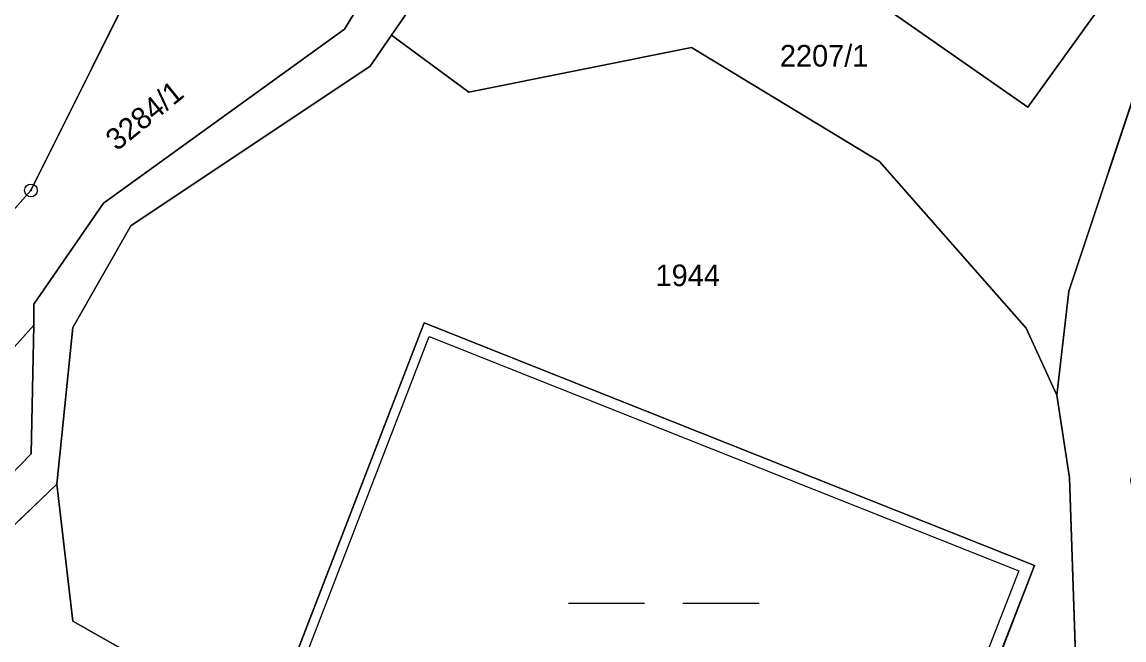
# Model space of a CAD drawing. Extents: x -689422 to -685210, y -987725 to -982160.
# Drawn here: x -686891.3 to -686804.7, y -984999.8 to -984951.2 of the extents above; entities that cross this region are included whole.
import ezdxf

# ---------------------------------------------------------------- set-up
doc = ezdxf.new("R2010")
doc.units = 0
for name, color, linetype in [('KN_Budovy', 7, 'Continuous'), ('KN_Hranice_parcel', 7, 'Continuous'), ('KN_Hranice_parcel_vnitrni_kresba', 7, 'Continuous'), ('KN_Parcelni cisla', 7, 'Continuous'), ('KN_Polygon parcely', 7, 'Continuous'), ('KN_POZEMKY_OSTATNI PLOCHA', 7, 'Continuous'), ('KN_POZEMKY_VODNI_PLOCHA', 7, 'Continuous'), ('KN_POZEMKY_ZAHRADA', 7, 'Continuous'), ('KN_POZEMKY_ZASTAVENA PLOCHA', 7, 'Continuous'), ('KN_VYUZITI_10_vodni plocha_nadrz umela', 7, 'Continuous'), ('KN_VYUZITI_17_ostatni plocha_ostatni komunikace', 7, 'Continuous'), ('KN_VYUZITI_20_ostatni plocha_sportoviste', 7, 'Continuous'), ('KN_VYUZITI_26_ostatni plocha_jina plocha', 7, 'Continuous'), ('KN_VYUZITI_27_ostatni plocha_neplodna puda', 7, 'Continuous'), ('KN_Značky bodu BP', 7, 'Continuous'), ('KN_Značky kultur', 7, 'Continuous')]:
    doc.layers.add(name, color=color, linetype=linetype)

msp = doc.modelspace()

# ---------------------------------------------------------------- linework, layer by layer
at = {"layer": 'KN_Budovy'}
msp.add_lwpolyline([(-686828.69, -984935.59), (-686827.94, -984934.51), (-686833.24, -984930.81), (-686836.07, -984928.8), (-686841.97, -984937.15), (-686812.27, -984957.88), (-686807.05, -984950.64)], close=True, dxfattribs=at)
at = {"layer": 'KN_Hranice_parcel'}
msp.add_line((-686856.22, -984956.7), (-686862.3, -984952.21), dxfattribs=at)
for points in [[(-686809.99, -984980.52), (-686809.05, -984972.34), (-686802.76, -984953.46), (-686754.87, -984892)], [(-686829.73, -984910.39), (-686852.32, -984937.69), (-686862.3, -984952.21)], [(-686807.05, -984950.64), (-686812.27, -984957.88), (-686841.97, -984937.15), (-686836.07, -984928.8), (-686828.96, -984918.74), (-686826.05, -984920.83), (-686833.24, -984930.81), (-686827.94, -984934.51), (-686806.28, -984949.58), (-686807.05, -984950.64)], [(-686855.84, -984935.13), (-686866, -984951.74), (-686884.93, -984965.42), (-686890.41, -984973.37), (-686890.43, -984975.03)], [(-686881.01, -984945.08), (-686890.65, -984964.43), (-686900, -984974.94)], [(-686862.3, -984952.21), (-686863.99, -984954.67), (-686882.78, -984967.21), (-686887.35, -984975.2), (-686888.61, -984987.52)], [(-686809.99, -984980.52), (-686812.4, -984975.26), (-686823.95, -984962.15), (-686838.72, -984953.2), (-686856.22, -984956.7)], [(-686890.43, -984975.03), (-686909.57, -984996.43), (-686910.26, -984997.29)], [(-686899.99, -984994.74), (-686890.64, -984985.12), (-686890.43, -984975.03)], [(-686871.22, -985004.55), (-686859.72, -984974.83), (-686811.74, -984993.92), (-686823.3, -985023.53), (-686871.22, -985004.55)], [(-686810.65, -985047.43), (-686808.55, -985040.74), (-686807.4, -985034.48), (-686809.01, -984987.02), (-686809.99, -984980.52)], [(-686888.61, -984987.52), (-686900.72, -984999.08), (-686909.33, -985011.76), (-686910.91, -985019.03)], [(-686888.61, -984987.52), (-686887.36, -984998.28), (-686841.07, -985024.45), (-686810.65, -985047.43)]]:
    msp.add_lwpolyline(points, dxfattribs=at)
at = {"layer": 'KN_Hranice_parcel_vnitrni_kresba'}
for p, q in [((-686870.1, -985003.76), (-686859.34, -984975.9)), ((-686859.34, -984975.9), (-686812.98, -984994.34)), ((-686812.98, -984994.34), (-686823.81, -985022.09))]:
    msp.add_line(p, q, dxfattribs=at)
at = {"layer": 'KN_Polygon parcely'}
for points in [[(-686805.11, -984877.94), (-686817.43, -984896.16), (-686829.73, -984910.39), (-686852.32, -984937.69), (-686862.3, -984952.21), (-686856.22, -984956.7), (-686838.72, -984953.2), (-686823.95, -984962.15), (-686812.4, -984975.26), (-686809.99, -984980.52), (-686809.05, -984972.34), (-686802.76, -984953.46), (-686754.87, -984892), (-686756.71, -984889.74), (-686765.65, -984874.39)], [(-686813.9, -984877.15), (-686862.13, -984934.45), (-686872.13, -984945.9), (-686876.51, -984949.77), (-686879.97, -984946.16), (-686881.01, -984945.08), (-686890.65, -984964.43), (-686900, -984974.94)], [(-686810.46, -984880.05), (-686855.84, -984935.13), (-686866, -984951.74), (-686884.93, -984965.42), (-686890.41, -984973.37), (-686890.43, -984975.03), (-686890.64, -984985.12), (-686899.99, -984994.74), (-686912.65, -985010.65), (-686916.67, -985029.84), (-686913.47, -985030.75), (-686910.91, -985019.03), (-686909.33, -985011.76), (-686900.72, -984999.08), (-686888.61, -984987.52), (-686887.35, -984975.2), (-686882.78, -984967.21), (-686863.99, -984954.67), (-686862.3, -984952.21), (-686852.32, -984937.69), (-686829.73, -984910.39), (-686817.43, -984896.16), (-686805.11, -984877.94)], [(-686909.57, -984996.43), (-686890.43, -984975.03), (-686890.41, -984973.37), (-686884.93, -984965.42), (-686866, -984951.74), (-686855.84, -984935.13), (-686810.46, -984880.05)]]:
    msp.add_lwpolyline(points, dxfattribs=at)
for points in [[(-686754.87, -984892), (-686802.76, -984953.46), (-686809.05, -984972.34), (-686809.99, -984980.52), (-686809.01, -984987.02), (-686807.4, -985034.48), (-686808.55, -985040.74), (-686810.65, -985047.43), (-686800.41, -985053.96), (-686805.9, -985068.45), (-686808.14, -985074.38), (-686804.33, -985076.14), (-686801.85, -985069.64), (-686793.87, -985048.71), (-686796.53, -985026.35), (-686804.17, -984987.24), (-686799.98, -984969.35), (-686789.54, -984947.52), (-686781.77, -984934.12), (-686778.52, -984930.48), (-686771.86, -984925.28), (-686765.85, -984918.32), (-686753.05, -984894.23)], [(-686807.05, -984950.64), (-686812.27, -984957.88), (-686841.97, -984937.15), (-686836.07, -984928.8), (-686828.96, -984918.74), (-686826.05, -984920.83), (-686833.24, -984930.81), (-686827.94, -984934.51), (-686806.28, -984949.58)], [(-686807.05, -984950.64), (-686806.28, -984949.58), (-686827.94, -984934.51), (-686833.24, -984930.81), (-686826.05, -984920.83), (-686828.96, -984918.74), (-686836.07, -984928.8), (-686841.97, -984937.15), (-686812.27, -984957.88)], [(-686902.85, -984966.54), (-686905.76, -984969.33), (-686900, -984974.94), (-686890.65, -984964.43), (-686881.01, -984945.08), (-686907.71, -984920.26), (-686925.81, -984944.28)], [(-686810.65, -985047.43), (-686808.55, -985040.74), (-686807.4, -985034.48), (-686809.01, -984987.02), (-686809.99, -984980.52), (-686812.4, -984975.26), (-686823.95, -984962.15), (-686838.72, -984953.2), (-686856.22, -984956.7), (-686862.3, -984952.21), (-686863.99, -984954.67), (-686882.78, -984967.21), (-686887.35, -984975.2), (-686888.61, -984987.52), (-686887.36, -984998.28), (-686841.07, -985024.45)], [(-686910.26, -984997.29), (-686899.99, -984994.74), (-686890.64, -984985.12), (-686890.43, -984975.03), (-686909.57, -984996.43)], [(-686871.22, -985004.55), (-686823.3, -985023.53), (-686811.74, -984993.92), (-686859.72, -984974.83)], [(-686871.22, -985004.55), (-686859.72, -984974.83), (-686811.74, -984993.92), (-686823.3, -985023.53)], [(-686898.94, -985022.87), (-686894.16, -985024.2), (-686889.31, -985025.55), (-686886.38, -985015), (-686837.71, -985030.17), (-686840.22, -985039.2), (-686810.65, -985047.43), (-686841.07, -985024.45), (-686887.36, -984998.28), (-686888.61, -984987.52), (-686900.72, -984999.08), (-686909.33, -985011.76), (-686910.91, -985019.03), (-686906.36, -985020.47)]]:
    msp.add_lwpolyline(points, close=True, dxfattribs=at)
at = {"layer": 'KN_POZEMKY_OSTATNI PLOCHA'}
for p, q in [((-686866, -984951.74), (-686855.84, -984935.13)), ((-686855.84, -984935.13), (-686866, -984951.74)), ((-686841.97, -984937.15), (-686812.27, -984957.88)), ((-686852.32, -984937.69), (-686862.3, -984952.21)), ((-686862.3, -984952.21), (-686852.32, -984937.69)), ((-686890.65, -984964.43), (-686881.01, -984945.08)), ((-686812.27, -984957.88), (-686807.05, -984950.64)), ((-686884.93, -984965.42), (-686866, -984951.74)), ((-686866, -984951.74), (-686884.93, -984965.42)), ((-686863.99, -984954.67), (-686862.3, -984952.21)), ((-686862.3, -984952.21), (-686863.99, -984954.67)), ((-686862.3, -984952.21), (-686856.22, -984956.7)), ((-686856.22, -984956.7), (-686862.3, -984952.21)), ((-686856.22, -984956.7), (-686838.72, -984953.2)), ((-686838.72, -984953.2), (-686856.22, -984956.7)), ((-686838.72, -984953.2), (-686823.95, -984962.15)), ((-686823.95, -984962.15), (-686838.72, -984953.2)), ((-686809.05, -984972.34), (-686802.76, -984953.46)), ((-686802.76, -984953.46), (-686809.05, -984972.34)), ((-686882.78, -984967.21), (-686863.99, -984954.67)), ((-686863.99, -984954.67), (-686882.78, -984967.21)), ((-686823.95, -984962.15), (-686812.4, -984975.26)), ((-686812.4, -984975.26), (-686823.95, -984962.15)), ((-686900, -984974.94), (-686890.65, -984964.43)), ((-686890.41, -984973.37), (-686884.93, -984965.42)), ((-686884.93, -984965.42), (-686890.41, -984973.37)), ((-686887.35, -984975.2), (-686882.78, -984967.21)), ((-686882.78, -984967.21), (-686887.35, -984975.2)), ((-686809.99, -984980.52), (-686809.05, -984972.34)), ((-686809.05, -984972.34), (-686809.99, -984980.52)), ((-686890.43, -984975.03), (-686890.41, -984973.37)), ((-686890.41, -984973.37), (-686890.43, -984975.03)), ((-686909.57, -984996.43), (-686890.43, -984975.03)), ((-686890.43, -984975.03), (-686909.57, -984996.43)), ((-686890.43, -984975.03), (-686890.64, -984985.12)), ((-686890.64, -984985.12), (-686890.43, -984975.03)), ((-686888.61, -984987.52), (-686887.35, -984975.2)), ((-686887.35, -984975.2), (-686888.61, -984987.52)), ((-686859.72, -984974.83), (-686871.22, -985004.55)), ((-686811.74, -984993.92), (-686859.72, -984974.83)), ((-686812.4, -984975.26), (-686809.99, -984980.52)), ((-686809.99, -984980.52), (-686812.4, -984975.26)), ((-686809.99, -984980.52), (-686809.01, -984987.02)), ((-686809.01, -984987.02), (-686809.99, -984980.52)), ((-686890.64, -984985.12), (-686899.99, -984994.74)), ((-686899.99, -984994.74), (-686890.64, -984985.12)), ((-686888.61, -984987.52), (-686900.72, -984999.08)), ((-686900.72, -984999.08), (-686888.61, -984987.52)), ((-686887.36, -984998.28), (-686888.61, -984987.52)), ((-686888.61, -984987.52), (-686887.36, -984998.28)), ((-686809.01, -984987.02), (-686807.4, -985034.48)), ((-686807.4, -985034.48), (-686809.01, -984987.02)), ((-686823.3, -985023.53), (-686811.74, -984993.92)), ((-686841.07, -985024.45), (-686887.36, -984998.28)), ((-686887.36, -984998.28), (-686841.07, -985024.45))]:
    msp.add_line(p, q, dxfattribs=at)
at = {"layer": 'KN_POZEMKY_VODNI_PLOCHA'}
for p, q in [((-686871.22, -985004.55), (-686859.72, -984974.83)), ((-686859.72, -984974.83), (-686811.74, -984993.92)), ((-686811.74, -984993.92), (-686823.3, -985023.53))]:
    msp.add_line(p, q, dxfattribs=at)
at = {"layer": 'KN_POZEMKY_ZAHRADA'}
for p, q in [((-686881.01, -984945.08), (-686890.65, -984964.43)), ((-686890.65, -984964.43), (-686900, -984974.94))]:
    msp.add_line(p, q, dxfattribs=at)
at = {"layer": 'KN_POZEMKY_ZASTAVENA PLOCHA'}
for p, q in [((-686812.27, -984957.88), (-686841.97, -984937.15)), ((-686807.05, -984950.64), (-686812.27, -984957.88))]:
    msp.add_line(p, q, dxfattribs=at)
at = {"layer": 'KN_VYUZITI_10_vodni plocha_nadrz umela'}
for p, q in [((-686871.22, -985004.55), (-686859.72, -984974.83)), ((-686859.72, -984974.83), (-686811.74, -984993.92)), ((-686811.74, -984993.92), (-686823.3, -985023.53))]:
    msp.add_line(p, q, dxfattribs=at)
at = {"layer": 'KN_VYUZITI_17_ostatni plocha_ostatni komunikace'}
for p, q in [((-686855.84, -984935.13), (-686866, -984951.74)), ((-686890.65, -984964.43), (-686881.01, -984945.08)), ((-686866, -984951.74), (-686884.93, -984965.42)), ((-686809.05, -984972.34), (-686802.76, -984953.46)), ((-686900, -984974.94), (-686890.65, -984964.43)), ((-686884.93, -984965.42), (-686890.41, -984973.37)), ((-686809.99, -984980.52), (-686809.05, -984972.34)), ((-686890.41, -984973.37), (-686890.43, -984975.03)), ((-686890.43, -984975.03), (-686909.57, -984996.43)), ((-686809.01, -984987.02), (-686809.99, -984980.52)), ((-686807.4, -985034.48), (-686809.01, -984987.02))]:
    msp.add_line(p, q, dxfattribs=at)
at = {"layer": 'KN_VYUZITI_20_ostatni plocha_sportoviste'}
for p, q in [((-686841.97, -984937.15), (-686812.27, -984957.88)), ((-686862.3, -984952.21), (-686852.32, -984937.69)), ((-686812.27, -984957.88), (-686807.05, -984950.64)), ((-686863.99, -984954.67), (-686862.3, -984952.21)), ((-686862.3, -984952.21), (-686856.22, -984956.7)), ((-686856.22, -984956.7), (-686862.3, -984952.21)), ((-686856.22, -984956.7), (-686838.72, -984953.2)), ((-686838.72, -984953.2), (-686856.22, -984956.7)), ((-686838.72, -984953.2), (-686823.95, -984962.15)), ((-686823.95, -984962.15), (-686838.72, -984953.2)), ((-686802.76, -984953.46), (-686809.05, -984972.34)), ((-686882.78, -984967.21), (-686863.99, -984954.67)), ((-686823.95, -984962.15), (-686812.4, -984975.26)), ((-686812.4, -984975.26), (-686823.95, -984962.15)), ((-686887.35, -984975.2), (-686882.78, -984967.21)), ((-686809.05, -984972.34), (-686809.99, -984980.52)), ((-686888.61, -984987.52), (-686887.35, -984975.2)), ((-686859.72, -984974.83), (-686871.22, -985004.55)), ((-686811.74, -984993.92), (-686859.72, -984974.83)), ((-686812.4, -984975.26), (-686809.99, -984980.52)), ((-686809.99, -984980.52), (-686812.4, -984975.26)), ((-686809.99, -984980.52), (-686809.01, -984987.02)), ((-686900.72, -984999.08), (-686888.61, -984987.52)), ((-686887.36, -984998.28), (-686888.61, -984987.52)), ((-686888.61, -984987.52), (-686887.36, -984998.28)), ((-686809.01, -984987.02), (-686807.4, -985034.48)), ((-686823.3, -985023.53), (-686811.74, -984993.92)), ((-686841.07, -985024.45), (-686887.36, -984998.28)), ((-686887.36, -984998.28), (-686841.07, -985024.45))]:
    msp.add_line(p, q, dxfattribs=at)
at = {"layer": 'KN_VYUZITI_26_ostatni plocha_jina plocha'}
for p, q in [((-686866, -984951.74), (-686855.84, -984935.13)), ((-686852.32, -984937.69), (-686862.3, -984952.21)), ((-686884.93, -984965.42), (-686866, -984951.74)), ((-686862.3, -984952.21), (-686863.99, -984954.67)), ((-686863.99, -984954.67), (-686882.78, -984967.21)), ((-686890.41, -984973.37), (-686884.93, -984965.42)), ((-686882.78, -984967.21), (-686887.35, -984975.2)), ((-686890.43, -984975.03), (-686890.41, -984973.37)), ((-686890.64, -984985.12), (-686890.43, -984975.03)), ((-686887.35, -984975.2), (-686888.61, -984987.52)), ((-686899.99, -984994.74), (-686890.64, -984985.12)), ((-686888.61, -984987.52), (-686900.72, -984999.08))]:
    msp.add_line(p, q, dxfattribs=at)
at = {"layer": 'KN_VYUZITI_27_ostatni plocha_neplodna puda'}
for p, q in [((-686909.57, -984996.43), (-686890.43, -984975.03)), ((-686890.43, -984975.03), (-686890.64, -984985.12)), ((-686890.64, -984985.12), (-686899.99, -984994.74))]:
    msp.add_line(p, q, dxfattribs=at)
at = {"layer": 'KN_Značky bodu BP'}
for radius in [0.5, 0.0303]:
    msp.add_circle((-686890.65, -984964.43), radius, dxfattribs=at)
at = {"layer": 'KN_Značky kultur'}
for p, q in [((-686848.399, -984996.87), (-686842.399, -984996.87)), ((-686839.399, -984996.87), (-686833.399, -984996.87))]:
    msp.add_line(p, q, dxfattribs=at)

# ---------------------------------------------------------------- texts
at = {"layer": 'KN_Parcelni cisla'}
for s, p in [('2207/1', (-686831.767, -984954.69)), ('1944', (-686841.54, -984971.95))]:
    msp.add_text(s, height=1.7, dxfattribs=at).set_placement(p)
msp.add_text('3284/1', height=1.7, rotation=39, dxfattribs=at).set_placement((-686883.892, -984961.384))

doc.saveas('drawing.dxf')
